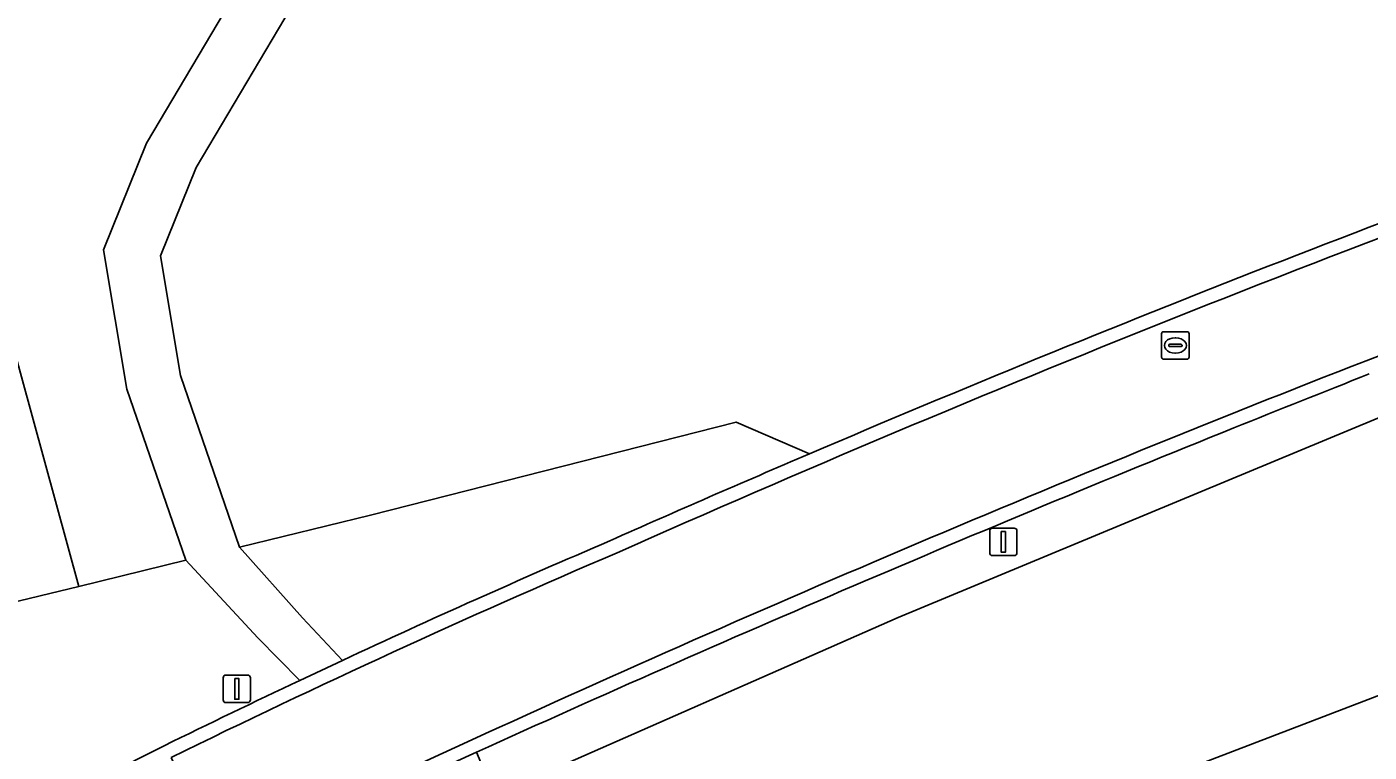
# Model space of a CAD drawing. Extents: x 162879 to 165540, y 384011 to 385181.
# Drawn here: x 163156.38 to 163205.18, y 384306.06 to 384332.42 of the extents above; entities that cross this region are included whole.
import ezdxf

# ---------------------------------------------------------------- set-up
doc = ezdxf.new("R2010")
doc.units = 0
for name, color, linetype in [('IMGEO_Groenvoorziening', 7, 'Continuous'), ('IMGEO_Lichtmast', 7, 'Continuous'), ('IMGEO_Loofbos', 7, 'Continuous'), ('IMGEO_Rijbaan_lokaal_gesloten', 7, 'Continuous'), ('IMGEO_Rijbaan_lokaal_open', 7, 'Continuous'), ('IMGEO_Rioolput', 7, 'Continuous'), ('IMGEO_Verkeersbordpaal', 7, 'Continuous'), ('IMGEO_Voetpad_onverhard', 7, 'Continuous'), ('IMGEO_Voetpad_open', 7, 'Continuous')]:
    doc.layers.add(name, color=color, linetype=linetype)

msp = doc.modelspace()

# ---------------------------------------------------------------- linework, layer by layer
at = {"layer": 'IMGEO_Groenvoorziening'}
for points in [[(163172.73, 384306.056), (163173.188, 384304.955), (163173.383, 384304.496), (163173.789, 384304.669), (163188.052, 384310.955), (163207.21, 384318.915)], [(163184.827, 384316.897), (163182.164, 384318.052), (163168.868, 384314.666), (163164.107, 384313.505), (163166.396, 384310.943), (163167.855, 384309.392)], [(163166.298, 384308.662), (163164.771, 384310.215), (163162.156, 384313.029), (163158.27, 384312.081), (163155.41, 384311.383), (163152.808, 384310.825), (163143.627, 384308.496), (163140.765, 384307.422), (163130.038, 384303.169), (163125.187, 384301.331), (163092.767, 384288.329), (163077.888, 384282.235), (163066.344, 384277.423), (163066.971, 384275.787), (163067.96, 384276.156), (163069.579, 384276.761), (163074.126, 384265.704), (163093.473, 384273.529)], [(163150.718, 384300.902), (163152.507, 384301.843), (163161.368, 384306.288)]]:
    msp.add_lwpolyline(points, dxfattribs=at)
for centre, radius, start, end in [((163443.579, 383714.46), 650.594, 111.49594, 111.962183), ((163458.194, 383677.253), 690.567, 111.932312, 114.417136), ((163402.862, 383806.583), 554.942, 113.13494, 113.95224), ((163310.312, 384003.763), 337.199, 113.18246, 114.99071), ((163309.08, 384005.845), 334.791, 115.24452, 116.18098)]:
    msp.add_arc(centre, radius, start, end, dxfattribs=at)
at = {"layer": 'IMGEO_Lichtmast'}
for p, q in [((163191.383, 384313.298), (163191.383, 384314.098)), ((163191.383, 384314.098), (163191.383, 384313.298)), ((163191.483, 384314.198), (163192.273, 384314.198)), ((163192.273, 384314.198), (163191.483, 384314.198)), ((163192.373, 384314.098), (163192.373, 384313.298)), ((163192.373, 384313.298), (163192.373, 384314.098)), ((163192.273, 384313.198), (163191.483, 384313.198)), ((163191.483, 384313.198), (163192.273, 384313.198))]:
    msp.add_line(p, q, dxfattribs=at)
msp.add_lwpolyline([(163191.803, 384314.073), (163191.953, 384314.073), (163191.953, 384313.323), (163191.803, 384313.323), (163191.803, 384314.073)], dxfattribs=at)
for centre, start, end in [((163191.483, 384314.098), 90, 180), ((163191.483, 384314.098), 90, 180), ((163192.273, 384314.098), 0, 90), ((163192.273, 384314.098), 360, 90), ((163191.483, 384313.298), 180, 270), ((163191.483, 384313.298), 180, 270), ((163192.273, 384313.298), 270, 0), ((163192.273, 384313.298), 270, 0)]:
    msp.add_arc(centre, 0.1, start, end, dxfattribs=at)
at = {"layer": 'IMGEO_Loofbos'}
for points in [[(163229.097, 384399.154), (163147.412, 384351.742), (163158.27, 384312.081), (163162.156, 384313.029), (163160.013, 384319.249), (163159.169, 384324.318), (163160.73, 384328.191), (163165.672, 384336.523), (163175.991, 384342.737), (163179.291, 384344.325), (163182.035, 384346.651), (163186.463, 384351.781), (163188.392, 384353.092), (163190.215, 384353.652), (163192.179, 384353.396), (163194.341, 384352.514), (163195.894, 384351.559), (163197.94, 384351.366), (163201.376, 384353.257), (163203.656, 384355.092), (163207.856, 384360.119)], [(163209.662, 384359.161), (163205.064, 384353.658), (163202.49, 384351.586), (163198.379, 384349.316), (163195.243, 384349.611), (163193.434, 384350.724), (163191.664, 384351.446), (163190.387, 384351.613), (163189.268, 384351.268), (163187.81, 384350.278), (163183.442, 384345.222), (163180.387, 384342.633), (163177.023, 384341.024), (163167.135, 384335.069), (163162.528, 384327.302), (163161.234, 384324.092), (163161.959, 384319.742), (163164.107, 384313.505), (163168.868, 384314.666), (163182.164, 384318.052), (163184.827, 384316.897)], [(163130.038, 384303.169), (163140.765, 384307.422), (163143.627, 384308.496), (163152.808, 384310.825), (163155.41, 384311.383), (163158.27, 384312.081), (163147.412, 384351.742), (163145.603, 384350.692), (163141.708, 384348.431), (163139.713, 384347.269), (163103.227, 384326.016)]]:
    msp.add_lwpolyline(points, dxfattribs=at)
msp.add_lwpolyline([(163239.854, 384321.297), (163236.688, 384329.183), (163232.009, 384327.659), (163220.631, 384323.738), (163207.21, 384318.915), (163188.052, 384310.955), (163173.789, 384304.669), (163173.383, 384304.496), (163176.562, 384297.025), (163176.848, 384297.127), (163210.797, 384310.139), (163215.094, 384311.851)], close=True, dxfattribs=at)
msp.add_arc((163407.271, 383796.53), 565.918, 109.49748, 113.1455, dxfattribs=at)
at = {"layer": 'IMGEO_Rijbaan_lokaal_gesloten'}
msp.add_lwpolyline([(163161.622, 384305.861), (163163.382, 384302.252), (163164.703, 384302.899), (163172.552, 384306.5)], dxfattribs=at)
for centre, radius, start, end in [((163433.256, 383723.112), 639.283, 107.98071, 110.912381), ((163407.045, 383797.455), 564.478, 109.50604, 113.95699), ((163428.024, 383749.062), 613.191, 111.321218, 114.621822), ((163314.594, 383993.926), 347.425, 113.1804, 116.12317)]:
    msp.add_arc(centre, radius, start, end, dxfattribs=at)
at = {"layer": 'IMGEO_Rijbaan_lokaal_open'}
for points in [[(163167.855, 384309.392), (163166.298, 384308.662)], [(163161.368, 384306.288), (163152.507, 384301.843), (163150.718, 384300.902), (163142.305, 384296.633), (163119.462, 384285.067)], [(163172.552, 384306.5), (163164.703, 384302.899), (163163.382, 384302.252), (163162.739, 384301.938), (163159.882, 384300.503), (163153.951, 384297.527), (163152.765, 384296.875), (163143.423, 384292.083), (163143.365, 384292.054), (163126.767, 384283.656)], [(163143.634, 384291.66), (163145.533, 384292.61), (163146.364, 384293.038), (163153.013, 384296.459), (163154.174, 384297.096), (163161.026, 384300.529), (163163.594, 384301.79), (163164.369, 384302.179), (163168.608, 384304.181), (163172.73, 384306.056)]]:
    msp.add_lwpolyline(points, dxfattribs=at)
for centre, radius, start, end in [((163433.256, 383723.112), 639.283, 107.98071, 110.912381), ((163407.271, 383796.53), 565.918, 109.49748, 113.1455), ((163407.045, 383797.455), 564.478, 109.50604, 113.95699), ((163428.024, 383749.062), 613.191, 111.321218, 114.621822), ((163443.579, 383714.46), 650.594, 111.49594, 111.962183), ((163458.194, 383677.253), 690.567, 111.932312, 114.417136), ((163402.862, 383806.583), 554.942, 113.13494, 113.95224), ((163310.312, 384003.763), 337.199, 113.18246, 114.99071), ((163314.594, 383993.926), 347.425, 113.1804, 116.12317), ((163309.08, 384005.845), 334.791, 115.24452, 116.18098)]:
    msp.add_arc(centre, radius, start, end, dxfattribs=at)
at = {"layer": 'IMGEO_Rioolput'}
for p, q in [((163197.632, 384320.412), (163197.632, 384321.264)), ((163197.707, 384321.338), (163198.559, 384321.338)), ((163197.934, 384320.881), (163198.332, 384320.881)), ((163198.12, 384321.118), (163198.145, 384321.118)), ((163198.633, 384321.264), (163198.633, 384320.412)), ((163197.891, 384320.832), (163197.891, 384320.844)), ((163198.329, 384320.795), (163197.931, 384320.795)), ((163198.143, 384320.558), (163198.118, 384320.558)), ((163198.375, 384320.844), (163198.375, 384320.832)), ((163198.559, 384320.338), (163197.707, 384320.338))]:
    msp.add_line(p, q, dxfattribs=at)
for points in [[(163197.632, 384320.412), (163197.632, 384321.264)], [(163197.707, 384321.338), (163198.559, 384321.338)], [(163198.633, 384321.264), (163198.633, 384320.412)], [(163198.559, 384320.338), (163197.707, 384320.338)]]:
    msp.add_lwpolyline(points, dxfattribs=at)
for centre, radius, start, end in [((163197.709, 384321.262), 0.0765, 91.552, 178.448), ((163197.709, 384321.262), 0.0765, 91.552, 178.448), ((163197.931, 384320.841), 0.0403, 85.8775, 175.7526), ((163198.336, 384320.843), 0.0386, 1.7309, 96.639), ((163198.557, 384321.262), 0.0765, 1.552, 88.448), ((163198.557, 384321.262), 0.0765, 1.552, 88.448), ((163197.709, 384320.414), 0.0765, 181.552, 268.448), ((163197.709, 384320.414), 0.0765, 181.552, 268.448), ((163197.928, 384320.831), 0.0366, 178.938, 274.7102), ((163198.332, 384320.838), 0.043, 264.8664, 352.4533), ((163198.557, 384320.414), 0.0765, 271.552, 358.448), ((163198.557, 384320.414), 0.0765, 271.552, 358.448)]:
    msp.add_arc(centre, radius, start, end, dxfattribs=at)
for centre, major_axis, ratio, start_param, end_param in [((163198.119, 384320.838), (-0.387, 0.002), 0.722429, 4.712389, 7.853982), ((163198.144, 384320.838), (-0.39, 0.002), 0.717154, 1.570796, 4.712389)]:
    msp.add_ellipse(centre, major_axis=major_axis, ratio=ratio, start_param=start_param, end_param=end_param, dxfattribs=at)
at = {"layer": 'IMGEO_Verkeersbordpaal'}
for p, q in [((163163.516, 384307.956), (163163.516, 384308.756)), ((163163.516, 384308.756), (163163.516, 384307.956)), ((163163.616, 384308.856), (163164.406, 384308.856)), ((163164.406, 384308.856), (163163.616, 384308.856)), ((163164.506, 384308.756), (163164.506, 384307.956)), ((163164.506, 384307.956), (163164.506, 384308.756)), ((163164.406, 384307.856), (163163.616, 384307.856)), ((163163.616, 384307.856), (163164.406, 384307.856))]:
    msp.add_line(p, q, dxfattribs=at)
msp.add_lwpolyline([(163163.936, 384308.731), (163164.086, 384308.731), (163164.086, 384307.981), (163163.936, 384307.981), (163163.936, 384308.731)], dxfattribs=at)
for centre, start, end in [((163163.616, 384308.756), 90, 180), ((163163.616, 384308.756), 90, 180), ((163164.406, 384308.756), 0, 90), ((163164.406, 384308.756), 360, 90), ((163163.616, 384307.956), 180, 270), ((163163.616, 384307.956), 180, 270), ((163164.406, 384307.956), 270, 0), ((163164.406, 384307.956), 270, 0)]:
    msp.add_arc(centre, 0.1, start, end, dxfattribs=at)
at = {"layer": 'IMGEO_Voetpad_onverhard'}
msp.add_lwpolyline([(163165.672, 384336.523), (163160.73, 384328.191), (163159.169, 384324.318), (163160.013, 384319.249), (163162.156, 384313.029), (163164.771, 384310.215), (163166.298, 384308.662), (163167.855, 384309.392), (163166.396, 384310.943), (163164.107, 384313.505), (163161.959, 384319.742), (163161.234, 384324.092), (163162.528, 384327.302), (163167.135, 384335.069)], dxfattribs=at)
at = {"layer": 'IMGEO_Voetpad_open'}
msp.add_lwpolyline([(163210.797, 384310.139), (163176.848, 384297.127), (163176.562, 384297.025), (163173.383, 384304.496), (163173.188, 384304.955), (163169.069, 384303.08), (163172.25, 384295.354), (163162.613, 384291.77), (163163.268, 384289.196), (163173.274, 384292.832), (163174.781, 384289.017), (163177.1, 384283.058), (163181.137, 384284.654), (163179.352, 384289.705), (163177.714, 384294.318), (163211.887, 384307.358)], dxfattribs=at)
msp.add_lwpolyline([(163173.188, 384304.955), (163172.73, 384306.056), (163168.608, 384304.181), (163169.069, 384303.08)], close=True, dxfattribs=at)

doc.saveas('drawing.dxf')
